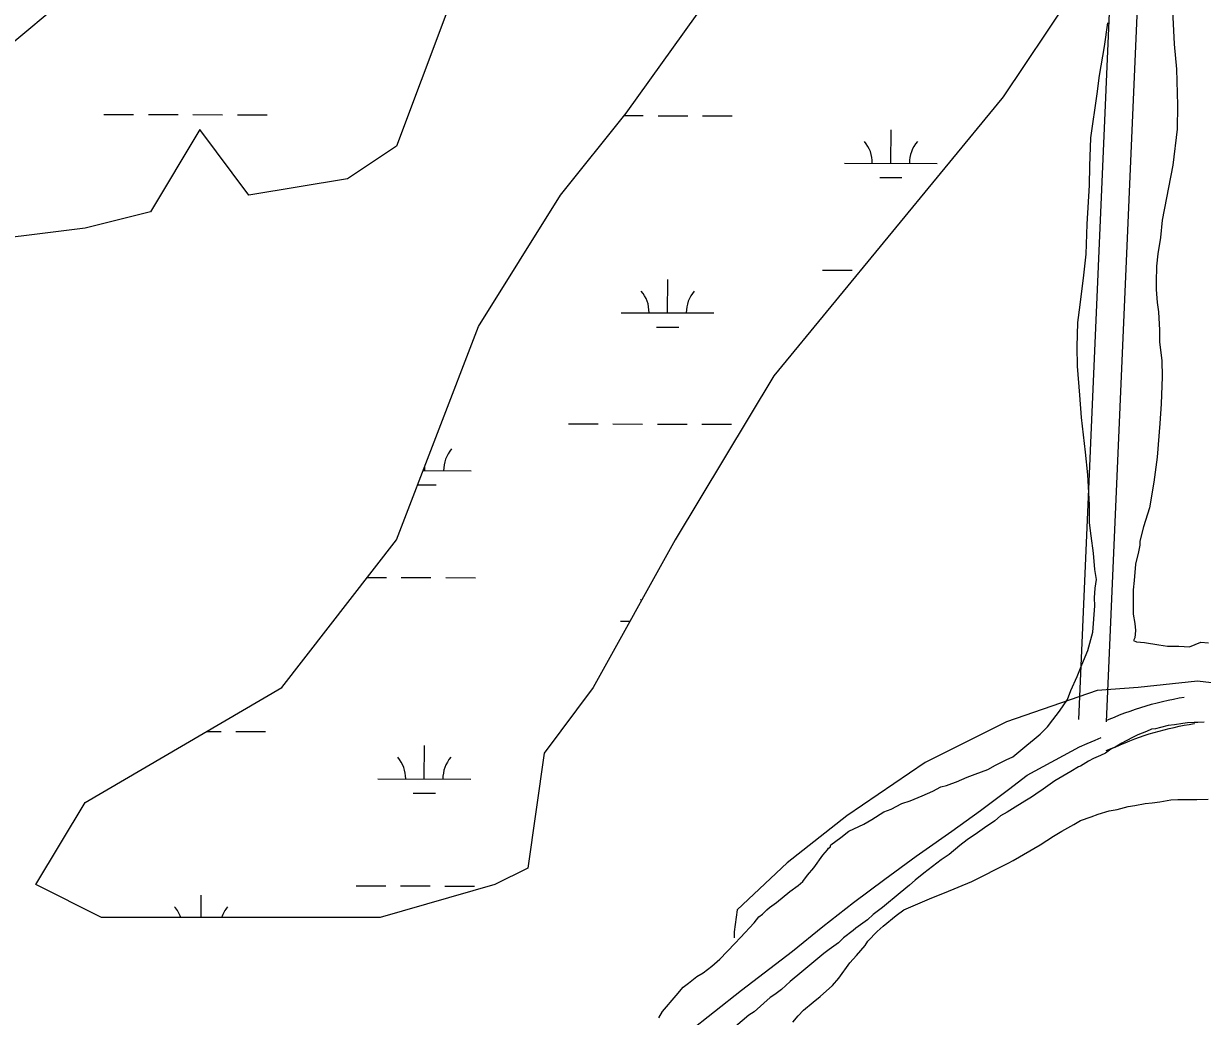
# Model space of a CAD drawing. Extents: x 3180038 to 3217926, y 922069 to 947485.
# Drawn here: x 3195944 to 3197216, y 928684 to 929755 of the extents above; entities that cross this region are included whole.
import ezdxf

# ---------------------------------------------------------------- set-up
doc = ezdxf.new("R2010")
doc.units = 0
for name, color, linetype in [('V-ROAD-CNTR', 7, 'Continuous'), ('V-SITE-VEGE', 7, 'Continuous'), ('V-TOPO-SHOR', 7, 'Continuous'), ('V-WETL-SWMP', 7, 'Continuous')]:
    doc.layers.add(name, color=color, linetype=linetype)

msp = doc.modelspace()

# ---------------------------------------------------------------- linework, layer by layer
at = {"layer": 'V-ROAD-CNTR'}
for points in [[(3197180.7, 930584.5), (3197112.3, 929001.9)], [(3197149.8, 930562.8), (3197082.4, 929004.5)], [(3197112.2, 929003.3), (3197115.5, 929004.7), (3197121.1, 929007.1), (3197126.7, 929009.4), (3197132.4, 929011.6), (3197138.1, 929013.6), (3197143.8, 929015.6), (3197149.6, 929017.5), (3197155.4, 929019.3), (3197161.2, 929020.9), (3197167.1, 929022.5), (3197173, 929024), (3197178.9, 929025.3), (3197184.8, 929026.6), (3197190.8, 929027.8), (3197196.3, 929028.7)], [(3197112.1, 928970.9), (3197120.5, 928974.3), (3197121.9, 928974.8), (3197127.4, 928977.2), (3197132.5, 928979.4), (3197137.7, 928981.5), (3197142.9, 928983.5), (3197148.1, 928985.4), (3197153.3, 928987.2), (3197158.6, 928988.9), (3197163.9, 928990.5), (3197169.2, 928992), (3197174.6, 928993.5), (3197180, 928994.8), (3197185.4, 928996), (3197190.8, 928997.2), (3197196.3, 928998.3), (3197201.7, 928999.2), (3197207.2, 929000.1), (3197207.4, 929000.1)], [(3197083.4, 928974.9), (3197091.8, 928978.6), (3197100.2, 928982.3), (3197106.6, 928984.9)], [(3196660.4, 928666.3), (3196718.6, 928712.4), (3196773.7, 928754.4), (3196806.4, 928781), (3196839.6, 928806.9), (3196873.2, 928832.3), (3196907.2, 928857), (3196914.3, 928862.1), (3196914.3, 928862.1), (3196945.5, 928883.9), (3196976.4, 928906.2), (3197006.8, 928929.1), (3197026.8, 928944.5), (3197083.4, 928974.9)]]:
    msp.add_lwpolyline(points, dxfattribs=at)
at = {"layer": 'V-SITE-VEGE'}
for p, q in [((3197183.5, 929776.6), (3197185.5, 929732.9)), ((3197110.5, 929730.6), (3197113.8, 929756.1)), ((3197105, 929699.1), (3197110.5, 929730.6)), ((3197185.5, 929732.9), (3197188, 929706)), ((3197188, 929706), (3197189.2, 929667.4)), ((3197102.4, 929679.4), (3197105, 929699.1)), ((3197095.7, 929632), (3197102.4, 929679.4)), ((3197189.2, 929667.4), (3197188.8, 929641.2)), ((3197188.8, 929641.2), (3197184.2, 929602.5)), ((3197094.6, 929601.4), (3197095.7, 929632)), ((3197094.1, 929581), (3197094.6, 929601.4)), ((3197184.2, 929602.5), (3197172.6, 929543.3)), ((3197091.7, 929538.7), (3197094.1, 929581)), ((3197090.7, 929506.6), (3197091.7, 929538.7)), ((3197172.6, 929543.3), (3197170.6, 929524.3)), ((3197170.6, 929524.3), (3197167.9, 929506.8)), ((3197088, 929484), (3197090.7, 929506.6)), ((3197167.9, 929506.8), (3197166.6, 929493.7)), ((3197166.6, 929493.7), (3197166.1, 929476.2)), ((3197084.1, 929451.8), (3197088, 929484)), ((3197166.1, 929476.2), (3197166.2, 929468.2)), ((3197166.2, 929468.2), (3197167.1, 929454.3)), ((3197081.4, 929432.9), (3197084.1, 929451.8)), ((3197167.1, 929454.3), (3197168.7, 929444.1)), ((3197168.7, 929444.1), (3197169.7, 929424.5)), ((3197081, 929406.6), (3197081.4, 929432.9)), ((3197169.7, 929424.5), (3197169.8, 929411.4)), ((3197169.8, 929411.4), (3197172.3, 929391.7)), ((3197081.3, 929385.5), (3197081, 929406.6)), ((3197083.8, 929354.2), (3197081.3, 929385.5)), ((3197172.3, 929391.7), (3197172.5, 929374.2)), ((3197172.5, 929374.2), (3197171.4, 929345.1)), ((3197085.6, 929330.2), (3197083.8, 929354.2)), ((3197171.4, 929345.1), (3197170.2, 929323.9)), ((3197089.7, 929293), (3197085.6, 929330.2)), ((3197170.2, 929323.9), (3197167, 929287.4)), ((3197092.2, 929268.3), (3197089.7, 929293)), ((3197167, 929287.4), (3197163.7, 929260.4)), ((3197094, 929236.2), (3197092.2, 929268.3)), ((3197163.7, 929260.4), (3197158.9, 929232.7)), ((3197094.3, 929216.6), (3197094, 929236.2)), ((3197158.9, 929232.7), (3197152.6, 929212.2)), ((3197095.9, 929202.7), (3197094.3, 929216.6)), ((3197152.6, 929212.2), (3197148.5, 929196.8)), ((3197098.3, 929183.8), (3197095.9, 929202.7)), ((3197148.5, 929192.5), (3197147.1, 929185.2)), ((3197148.5, 929196.8), (3197148.5, 929192.5)), ((3197100, 929166.4), (3197098.3, 929183.8)), ((3197147.1, 929185.2), (3197143.7, 929172)), ((3197143.7, 929172), (3197142.4, 929154.5)), ((3197101.6, 929155.4), (3197100, 929166.4)), ((3197100.3, 929146), (3197101.6, 929155.4)), ((3197142.4, 929154.5), (3197141.1, 929144.3)), ((3197099.7, 929135.7), (3197100.3, 929146)), ((3197141.1, 929144.3), (3197141.4, 929118)), ((3197099.8, 929127), (3197099.7, 929135.7)), ((3197097.9, 929098.6), (3197099.8, 929127)), ((3197141.4, 929118), (3197143, 929107.9)), ((3197143, 929107.9), (3197143.8, 929100.6)), ((3197092.4, 929078.8), (3197097.9, 929098.6)), ((3197143.2, 929092.6), (3197141.8, 929089.6)), ((3197143.8, 929100.6), (3197143.2, 929092.6)), ((3197086, 929063.4), (3197092.4, 929078.8)), ((3197141.8, 929089.6), (3197144.7, 929088.2)), ((3197144.7, 929088.2), (3197153.5, 929087.6)), ((3197153.5, 929087.6), (3197168.8, 929084.9)), ((3197168.8, 929084.9), (3197178.3, 929083.5)), ((3197178.3, 929083.5), (3197190.7, 929083.7)), ((3197190.7, 929083.7), (3197202.1, 929082.9)), ((3197202.1, 929082.9), (3197214.2, 929087.8)), ((3197214.2, 929087.8), (3197222.5, 929087.3)), ((3197081, 929051), (3197086, 929063.4)), ((3197074, 929035.6), (3197081, 929051)), ((3197070.4, 929026.1), (3197074, 929035.6)), ((3197061.8, 929013.6), (3197070.4, 929026.1)), ((3197048.9, 928996.7), (3197054.7, 929004)), ((3197054.7, 929004), (3197061.8, 929013.6)), ((3197207.1, 929001.3), (3197199.9, 929000.9)), ((3197210.9, 929001.3), (3197207.1, 929001.3)), ((3197217.7, 929001.7), (3197210.9, 929001.3)), ((3197034.5, 928983.4), (3197041, 928988.5)), ((3197041, 928988.5), (3197048.9, 928996.7)), ((3197155.6, 928991.4), (3197146.2, 928988)), ((3197161.2, 928993.9), (3197155.6, 928991.4)), ((3197165.4, 928994.3), (3197161.2, 928993.9)), ((3197170.9, 928996), (3197165.4, 928994.3)), ((3197179, 928998), (3197170.9, 928996)), ((3197185.8, 928998.9), (3197179, 928998)), ((3197194.8, 929000.1), (3197185.8, 928998.9)), ((3197199.9, 929000.9), (3197194.8, 929000.1)), ((3197020.1, 928971.5), (3197026.6, 928976.7)), ((3197026.6, 928976.7), (3197034.5, 928983.4)), ((3197129.2, 928978.8), (3197121.9, 928974.5)), ((3197133.9, 928981.3), (3197129.2, 928978.8)), ((3197141.1, 928985.5), (3197133.9, 928981.3)), ((3197146.2, 928988), (3197141.1, 928985.5)), ((3197004.2, 928961.1), (3197011.4, 928964.1)), ((3197011.4, 928964.1), (3197020.1, 928971.5)), ((3197106.2, 928965.7), (3197098.5, 928962.3)), ((3197111.3, 928968.2), (3197106.2, 928965.7)), ((3197117.3, 928972.4), (3197111.3, 928968.2)), ((3197121.9, 928974.5), (3197117.3, 928972.4)), ((3196970.9, 928945.4), (3196984.6, 928950.7)), ((3196984.6, 928950.7), (3196992.6, 928955.1)), ((3196992.6, 928955.1), (3197004.2, 928961.1)), ((3197082.3, 928953.5), (3197074.2, 928948.4)), ((3197084.4, 928954.3), (3197082.3, 928953.5)), ((3197093, 928959.4), (3197084.4, 928954.3)), ((3197098.5, 928962.3), (3197093, 928959.4)), ((3196950.6, 928937.1), (3196962.2, 928942.4)), ((3196962.2, 928942.4), (3196970.9, 928945.4)), ((3197056.7, 928938.3), (3197044.3, 928929.5)), ((3197074.2, 928948.4), (3197056.7, 928938.3)), ((3196913.6, 928922.1), (3196925.2, 928927.3)), ((3196925.2, 928927.3), (3196933.9, 928931.8)), ((3196933.9, 928931.8), (3196939.7, 928933.3)), ((3196939.7, 928933.3), (3196945.5, 928935.6)), ((3196945.5, 928935.6), (3196950.6, 928937.1)), ((3197044.3, 928929.5), (3197036.2, 928924)), ((3196880.2, 928907.8), (3196891.8, 928913.8)), ((3196891.8, 928913.8), (3196900.5, 928916.8)), ((3196900.5, 928916.8), (3196913.6, 928922.1)), ((3197024.3, 928916.4), (3197011.1, 928908)), ((3197031.5, 928920.6), (3197024.3, 928916.4)), ((3197036.2, 928924), (3197031.5, 928920.6)), ((3197143.2, 928911.6), (3197154.2, 928913.7)), ((3197154.2, 928913.7), (3197161.9, 928914.5)), ((3197161.9, 928914.5), (3197170, 928915.7)), ((3197170, 928915.7), (3197181.9, 928917.8)), ((3197181.9, 928917.8), (3197189.5, 928918.2)), ((3197189.5, 928918.2), (3197209.9, 928918.1)), ((3197209.9, 928918.1), (3197222.3, 928918.4)), ((3196859.2, 928896.6), (3196872.3, 928904.8)), ((3196872.3, 928904.8), (3196880.2, 928907.8)), ((3196998.3, 928900.4), (3196991.9, 928895.3)), ((3197005.5, 928904.6), (3196998.3, 928900.4)), ((3197011.1, 928908), (3197005.5, 928904.6)), ((3197084.4, 928895.4), (3197095.9, 928899.5)), ((3197095.9, 928899.5), (3197103.6, 928902.5)), ((3197103.6, 928902.5), (3197115.5, 928905.8)), ((3197115.5, 928905.8), (3197124, 928907.5)), ((3197124, 928907.5), (3197135.9, 928910.8)), ((3197135.9, 928910.8), (3197143.2, 928911.6)), ((3196834.6, 928883.9), (3196850.6, 928891.4)), ((3196850.6, 928891.4), (3196859.2, 928896.6)), ((3196980.8, 928887.7), (3196973.5, 928882.2)), ((3196991.9, 928895.3), (3196980.8, 928887.7)), ((3197064.4, 928884), (3197077.2, 928891.1)), ((3197077.2, 928891.1), (3197084.4, 928895.4)), ((3196815.1, 928869.1), (3196826, 928877.3)), ((3196826, 928877.3), (3196834.6, 928883.9)), ((3196962, 928874.6), (3196954.3, 928868.7)), ((3196973.5, 928882.2), (3196962, 928874.6)), ((3197040.9, 928869.2), (3197055.4, 928878.5)), ((3197055.4, 928878.5), (3197064.4, 928884)), ((3196806.3, 928858), (3196811.4, 928864)), ((3196811.4, 928864), (3196812.7, 928865.7)), ((3196812.7, 928865.7), (3196814.4, 928866.9)), ((3196814.4, 928866.9), (3196815.1, 928869.1)), ((3196954.3, 928868.7), (3196942.8, 928859)), ((3197011.9, 928852.4), (3197040.9, 928869.2)), ((3196796.9, 928844.5), (3196806.3, 928858)), ((3196934.2, 928853.1), (3196915.5, 928838.8)), ((3196942.8, 928859), (3196934.2, 928853.1)), ((3196967.1, 928829.7), (3197006.4, 928849.4)), ((3197006.4, 928849.4), (3197011.9, 928852.4)), ((3196784.9, 928829.7), (3196790, 928836.4)), ((3196790, 928836.4), (3196796.9, 928844.5)), ((3196915.5, 928838.8), (3196906.1, 928831.2)), ((3196770.8, 928819.1), (3196779.8, 928825.5)), ((3196779.8, 928825.5), (3196784.9, 928829.7)), ((3196900.1, 928825.7), (3196889.8, 928817.6)), ((3196906.1, 928831.2), (3196900.1, 928825.7)), ((3196937.7, 928817.5), (3196967.1, 928829.7)), ((3196756.3, 928806.9), (3196770.8, 928819.1)), ((3196889.8, 928817.6), (3196871, 928801.6)), ((3196893.9, 928799), (3196924.1, 928812)), ((3196924.1, 928812), (3196937.7, 928817.5)), ((3196741.3, 928794.6), (3196746, 928799.3)), ((3196746, 928799.3), (3196749, 928801.8)), ((3196749, 928801.8), (3196756.3, 928806.9)), ((3196871, 928801.6), (3196860.8, 928794)), ((3196885.7, 928793.1), (3196893.9, 928799)), ((3196717.8, 928769.2), (3196732.4, 928785.3)), ((3196732.4, 928785.3), (3196737.5, 928791.7)), ((3196737.5, 928791.7), (3196741.3, 928794.6)), ((3196854.8, 928788.5), (3196842, 928779.2)), ((3196860.8, 928794), (3196854.8, 928788.5)), ((3196871.7, 928781.7), (3196885.7, 928793.1)), ((3196839, 928776.7), (3196828.8, 928769.1)), ((3196842, 928779.2), (3196839, 928776.7)), ((3196855, 928765.2), (3196865.2, 928775.8)), ((3196865.2, 928775.8), (3196871.7, 928781.7)), ((3196695.2, 928746), (3196711.4, 928762.9)), ((3196711.4, 928762.9), (3196717.8, 928769.2)), ((3196823.2, 928763.6), (3196813.4, 928756.4)), ((3196828.8, 928769.1), (3196823.2, 928763.6)), ((3196842.6, 928750), (3196852, 928760.6)), ((3196852, 928760.6), (3196855, 928765.2)), ((3196807.4, 928752.2), (3196783.9, 928732.3)), ((3196813.4, 928756.4), (3196807.4, 928752.2)), ((3196835.7, 928741.9), (3196842.6, 928750)), ((3196677.2, 928731.2), (3196686.6, 928738.4)), ((3196686.6, 928738.4), (3196695.2, 928746)), ((3196823.7, 928725.4), (3196835.7, 928741.9)), ((3196661.4, 928720.2), (3196670.4, 928727.4)), ((3196670.4, 928727.4), (3196677.2, 928731.2)), ((3196771.1, 928721.8), (3196761.7, 928713.3)), ((3196783.9, 928732.3), (3196771.1, 928721.8)), ((3196816.9, 928717.4), (3196823.7, 928725.4)), ((3196648.2, 928706.7), (3196655.9, 928715.6)), ((3196655.9, 928715.6), (3196661.4, 928720.2)), ((3196761.7, 928713.3), (3196754.5, 928707.8)), ((3196803.7, 928705.5), (3196816.9, 928717.4)), ((3196633.6, 928689.3), (3196648.2, 928706.7)), ((3196749.8, 928704.5), (3196732.3, 928689.2)), ((3196754.5, 928707.8), (3196749.8, 928704.5)), ((3196785.7, 928690.8), (3196796, 928699.6)), ((3196796, 928699.6), (3196803.7, 928705.5)), ((3196629.4, 928682.6), (3196633.6, 928689.3)), ((3196726.7, 928685.4), (3196712.2, 928673.2)), ((3196732.3, 928689.2), (3196726.7, 928685.4)), ((3196774.2, 928678.1), (3196779.7, 928684.8)), ((3196779.7, 928684.8), (3196785.7, 928690.8))]:
    msp.add_line(p, q, dxfattribs=at)
at = {"layer": 'V-TOPO-SHOR'}
msp.add_lwpolyline([(3197268.1, 929039), (3197210.6, 929045.8), (3197146.5, 929039), (3197102.5, 929035.7), (3197004.6, 929001.9), (3196916.8, 928958), (3196832.3, 928900.5), (3196768.1, 928849.9), (3196714.1, 928799.2), (3196710.7, 928775.5), (3196710.7, 928768.8)], dxfattribs=at)
at = {"layer": 'V-WETL-SWMP'}
for p, q in [((3196030.8, 929657.2), (3196062.8, 929657.1)), ((3196078.8, 929657.1), (3196110.8, 929657)), ((3196126.8, 929657), (3196158.8, 929656.9)), ((3196174.8, 929656.9), (3196206.8, 929656.8)), ((3196592.2, 929655.9), (3196612.7, 929655.9)), ((3196628.7, 929655.8), (3196660.7, 929655.8)), ((3196676.7, 929655.7), (3196708.7, 929655.7)), ((3196879.9, 929604.5), (3196880, 929640.5)), ((3196829.9, 929604.6), (3196929.9, 929604.4)), ((3196867.8, 929589.1), (3196891.8, 929589.1)), ((3196806.2, 929489.3), (3196838.2, 929489.2)), ((3196639, 929443.2), (3196639.1, 929479.2)), ((3196589, 929443.3), (3196689, 929443.1)), ((3196627, 929427.8), (3196651, 929427.8)), ((3196531.9, 929323.4), (3196563.9, 929323.3)), ((3196579.9, 929323.3), (3196611.9, 929323.2)), ((3196627.9, 929323.2), (3196659.9, 929323.1)), ((3196675.9, 929323.1), (3196707.9, 929323)), ((3196375.3, 929273), (3196427.2, 929272.9)), ((3196377.2, 929273), (3196377.2, 929278.1)), ((3196369.4, 929257.6), (3196389.2, 929257.5)), ((3196315, 929157.7), (3196335.6, 929157.6)), ((3196351.6, 929157.6), (3196383.6, 929157.5)), ((3196399.6, 929157.5), (3196431.6, 929157.4)), ((3196588.3, 929110.6), (3196598.7, 929110.6)), ((3196141.7, 928991.6), (3196157.3, 928991.5)), ((3196173.3, 928991.5), (3196205.3, 928991.4)), ((3196376.5, 928940.3), (3196376.6, 928976.3)), ((3196326.5, 928940.4), (3196426.5, 928940.2)), ((3196364.4, 928924.9), (3196388.4, 928924.9)), ((3196302.8, 928825), (3196334.8, 928825)), ((3196350.8, 928824.9), (3196382.8, 928824.9)), ((3196398.8, 928824.8), (3196430.8, 928824.8)), ((3196135.7, 928791), (3196135.7, 928815))]:
    msp.add_line(p, q, dxfattribs=at)
for points in [[(3195904.2, 929711.6), (3196010.4, 929800.1)], [(3197071.9, 929782.4), (3197001, 929676.3), (3196999.6, 929674.3), (3196753.5, 929375.2), (3196647.3, 929198.2), (3196558.8, 929038.9), (3196505.8, 928968), (3196488.1, 928844.1), (3196452.7, 928826.4), (3196328.8, 928791), (3196028.1, 928791), (3195957.3, 928826.4), (3196010.4, 928914.9), (3196222.7, 929038.9), (3196346.5, 929198.2), (3196435, 929428.3), (3196523.5, 929570), (3196594.2, 929658.5), (3196682.7, 929782.4)], [(3196399.6, 929764.7), (3196346.5, 929623.1), (3196293.5, 929587.7), (3196187.3, 929570), (3196134.2, 929640.8), (3196081.1, 929552.3), (3196010.4, 929534.6), (3195868.8, 929516.9)]]:
    msp.add_lwpolyline(points, dxfattribs=at)
for centre, start, end in [((3196824.6, 929605.1), 359.099, 40.6427), ((3196935.1, 929604.9), 139.099, 180.6427), ((3196583.8, 929443.8), 359.099, 40.6427), ((3196694.3, 929443.6), 139.099, 180.6427), ((3196432.5, 929273.3), 139.099, 180.6427), ((3196583.1, 929111.1), 37.7143, 40.6427), ((3196321.2, 928940.9), 359.099, 40.6427), ((3196431.7, 928940.7), 139.099, 180.6427), ((3196080.4, 928779.6), 18.8956, 40.6427), ((3196190.9, 928779.3), 139.099, 160.6759)]:
    msp.add_arc(centre, 35.2, start, end, dxfattribs=at)

doc.saveas('drawing.dxf')
